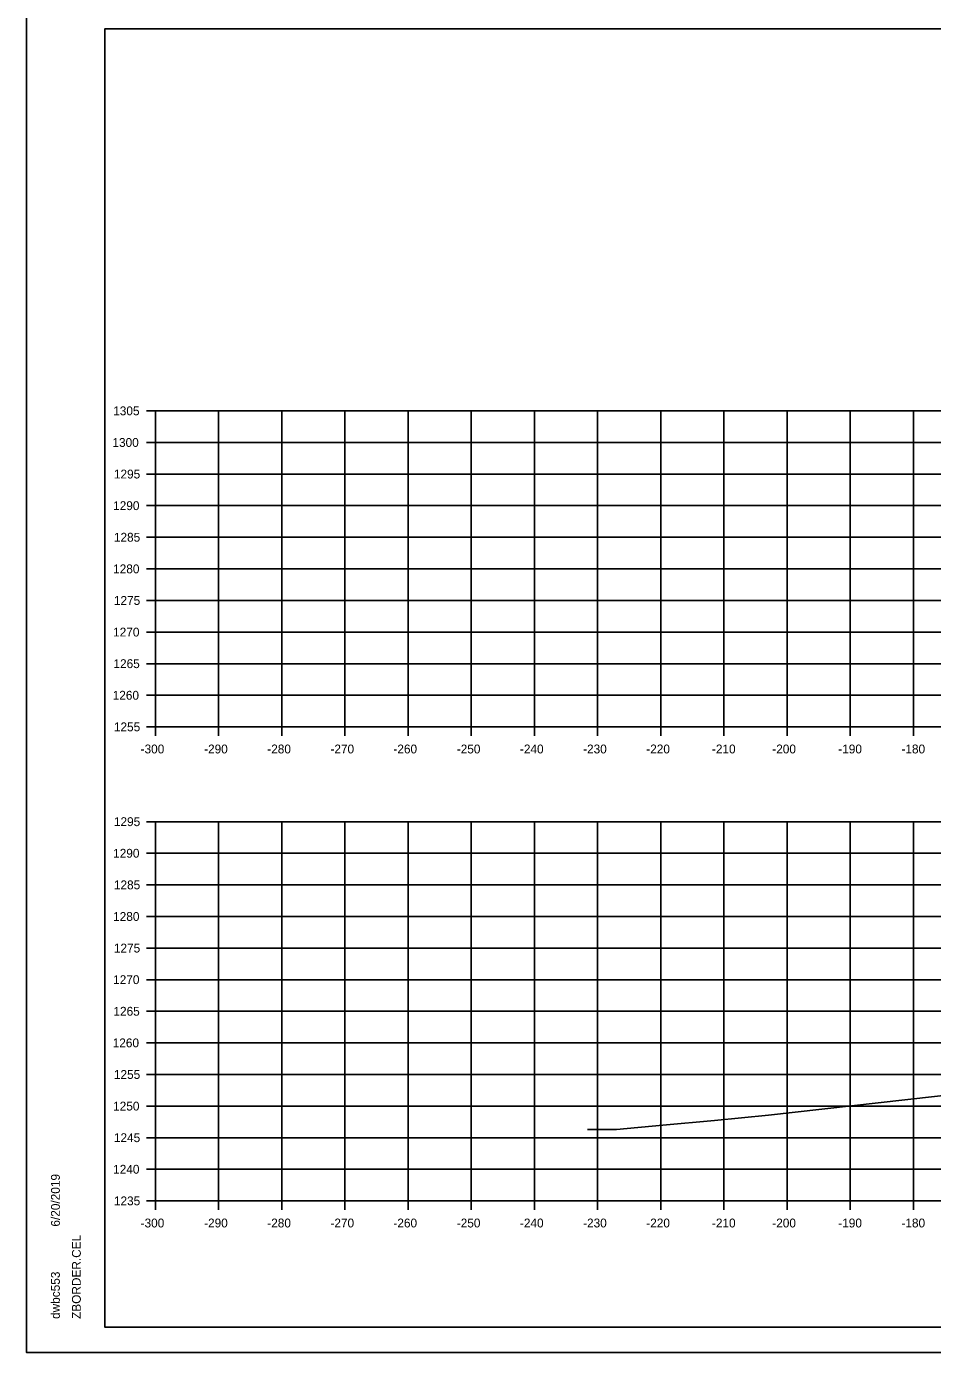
# Model space of a CAD drawing. Extents: x -70 to 701944, y -4 to 666871.
# Drawn here: x 677954.4 to 678097.8, y 651964.2 to 652174 of the extents above; entities that cross this region are included whole.
import ezdxf

# ---------------------------------------------------------------- set-up
doc = ezdxf.new("R2010")
doc.units = 0
for name, color, linetype in [('R_Axis', 7, 'Continuous'), ('R_Axis Annot', 7, 'Continuous'), ('R_Border', 7, 'Continuous'), ('R_Exist Surface', 7, 'Continuous'), ('R_Grid', 7, 'Continuous'), ('R_No Plot', 7, 'Continuous')]:
    doc.layers.add(name, color=color, linetype=linetype)

msp = doc.modelspace()

# ---------------------------------------------------------------- linework, layer by layer
at = {"layer": 'R_Axis'}
for p, q in [((677973.42, 652113.16), (677974.82, 652113.16)), ((677974.82, 652063.16), (677974.82, 652113.16)), ((677973.42, 652108.16), (677974.82, 652108.16)), ((677973.42, 652103.16), (677974.82, 652103.16)), ((677973.42, 652098.16), (677974.82, 652098.16)), ((677973.42, 652093.16), (677974.82, 652093.16)), ((677973.42, 652088.16), (677974.82, 652088.16)), ((677973.42, 652083.16), (677974.82, 652083.16)), ((677973.42, 652078.16), (677974.82, 652078.16)), ((677973.42, 652073.16), (677974.82, 652073.16)), ((677973.42, 652068.16), (677974.82, 652068.16)), ((677973.42, 652063.16), (677974.82, 652063.16)), ((677974.82, 652063.16), (678274.82, 652063.16)), ((677974.82, 652061.76), (677974.82, 652063.16)), ((677984.82, 652061.76), (677984.82, 652063.16)), ((677994.82, 652061.76), (677994.82, 652063.16)), ((678004.82, 652061.76), (678004.82, 652063.16)), ((678014.82, 652061.76), (678014.82, 652063.16)), ((678024.82, 652061.76), (678024.82, 652063.16)), ((678034.82, 652061.76), (678034.82, 652063.16)), ((678044.82, 652061.76), (678044.82, 652063.16)), ((678054.82, 652061.76), (678054.82, 652063.16)), ((678064.82, 652061.76), (678064.82, 652063.16)), ((678074.82, 652061.76), (678074.82, 652063.16)), ((678084.82, 652061.76), (678084.82, 652063.16)), ((678094.82, 652061.76), (678094.82, 652063.16)), ((677973.42, 652048.16), (677974.82, 652048.16)), ((677974.82, 651988.16), (677974.82, 652048.16)), ((677973.42, 652043.16), (677974.82, 652043.16)), ((677973.42, 652038.16), (677974.82, 652038.16)), ((677973.42, 652033.16), (677974.82, 652033.16)), ((677973.42, 652028.16), (677974.82, 652028.16)), ((677973.42, 652023.16), (677974.82, 652023.16)), ((677973.42, 652018.16), (677974.82, 652018.16)), ((677973.42, 652013.16), (677974.82, 652013.16)), ((677973.42, 652008.16), (677974.82, 652008.16)), ((677973.42, 652003.16), (677974.82, 652003.16)), ((677973.42, 651998.16), (677974.82, 651998.16)), ((677973.42, 651993.16), (677974.82, 651993.16)), ((677973.42, 651988.16), (677974.82, 651988.16)), ((677974.82, 651988.16), (678274.82, 651988.16)), ((677974.82, 651986.76), (677974.82, 651988.16)), ((677984.82, 651986.76), (677984.82, 651988.16)), ((677994.82, 651986.76), (677994.82, 651988.16)), ((678004.82, 651986.76), (678004.82, 651988.16)), ((678014.82, 651986.76), (678014.82, 651988.16)), ((678024.82, 651986.76), (678024.82, 651988.16)), ((678034.82, 651986.76), (678034.82, 651988.16)), ((678044.82, 651986.76), (678044.82, 651988.16)), ((678054.82, 651986.76), (678054.82, 651988.16)), ((678064.82, 651986.76), (678064.82, 651988.16)), ((678074.82, 651986.76), (678074.82, 651988.16)), ((678084.82, 651986.76), (678084.82, 651988.16)), ((678094.82, 651986.76), (678094.82, 651988.16))]:
    msp.add_line(p, q, dxfattribs=at)
at = {"layer": 'R_Border'}
for p, q in [((677966.82, 652173.62), (678283, 652173.62)), ((677966.82, 651968.16), (677966.82, 652173.62)), ((677966.82, 651968.16), (677966.82, 651968.16)), ((678283, 651968.16), (677966.82, 651968.16))]:
    msp.add_line(p, q, dxfattribs=at)
at = {"layer": 'R_Exist Surface'}
msp.add_lwpolyline([(678043.25, 651999.43), (678047.84, 651999.48), (678055.13, 652000.14), (678063.35, 652000.88), (678071.87, 652001.72), (678102.38, 652005.17), (678112.91, 652006.56), (678149.05, 652011.19), (678177.57, 652014.33), (678183.67, 652014.97), (678207.12, 652018.35), (678208.81, 652018.61), (678211.27, 652019.03), (678240.84, 652024.16), (678268.85, 652029.73), (678272.02, 652030.34), (678272.79, 652030.49), (678274.82, 652030.92)], dxfattribs=at)
at = {"layer": 'R_Grid'}
for p, q in [((677974.82, 652113.16), (678274.82, 652113.16)), ((677974.82, 652063.16), (677974.82, 652113.16)), ((677984.82, 652063.16), (677984.82, 652113.16)), ((677994.82, 652063.16), (677994.82, 652113.16)), ((678004.82, 652063.16), (678004.82, 652113.16)), ((678014.82, 652063.16), (678014.82, 652113.16)), ((678024.82, 652063.16), (678024.82, 652113.16)), ((678034.82, 652063.16), (678034.82, 652113.16)), ((678044.82, 652063.16), (678044.82, 652113.16)), ((678054.82, 652063.16), (678054.82, 652113.16)), ((678064.82, 652063.16), (678064.82, 652113.16)), ((678074.82, 652063.16), (678074.82, 652113.16)), ((678084.82, 652063.16), (678084.82, 652113.16)), ((678094.82, 652063.16), (678094.82, 652113.16)), ((677974.82, 652108.16), (678274.82, 652108.16)), ((677974.82, 652103.16), (678274.82, 652103.16)), ((677974.82, 652098.16), (678274.82, 652098.16)), ((677974.82, 652093.16), (678274.82, 652093.16)), ((677974.82, 652088.16), (678274.82, 652088.16)), ((677974.82, 652083.16), (678274.82, 652083.16)), ((677974.82, 652078.16), (678274.82, 652078.16)), ((677974.82, 652073.16), (678274.82, 652073.16)), ((677974.82, 652068.16), (678274.82, 652068.16)), ((677974.82, 652063.16), (678274.82, 652063.16)), ((677974.82, 652048.16), (678274.82, 652048.16)), ((677974.82, 651988.16), (677974.82, 652048.16)), ((677984.82, 651988.16), (677984.82, 652048.16)), ((677994.82, 651988.16), (677994.82, 652048.16)), ((678004.82, 651988.16), (678004.82, 652048.16)), ((678014.82, 651988.16), (678014.82, 652048.16)), ((678024.82, 651988.16), (678024.82, 652048.16)), ((678034.82, 651988.16), (678034.82, 652048.16)), ((678044.82, 651988.16), (678044.82, 652048.16)), ((678054.82, 651988.16), (678054.82, 652048.16)), ((678064.82, 651988.16), (678064.82, 652048.16)), ((678074.82, 651988.16), (678074.82, 652048.16)), ((678084.82, 651988.16), (678084.82, 652048.16)), ((678094.82, 651988.16), (678094.82, 652048.16)), ((677974.82, 652043.16), (678274.82, 652043.16)), ((677974.82, 652038.16), (678274.82, 652038.16)), ((677974.82, 652033.16), (678274.82, 652033.16)), ((677974.82, 652028.16), (678274.82, 652028.16)), ((677974.82, 652023.16), (678274.82, 652023.16)), ((677974.82, 652018.16), (678274.82, 652018.16)), ((677974.82, 652013.16), (678274.82, 652013.16)), ((677974.82, 652008.16), (678274.82, 652008.16)), ((677974.82, 652003.16), (678274.82, 652003.16)), ((677974.82, 651998.16), (678274.82, 651998.16)), ((677974.82, 651993.16), (678274.82, 651993.16)), ((677974.82, 651988.16), (678274.82, 651988.16))]:
    msp.add_line(p, q, dxfattribs=at)
at = {"layer": 'R_No Plot'}
msp.add_line((677954.42, 651964.18), (678287.75, 651964.18), dxfattribs=at)
for points in [[(677954.41, 652177.51), (678287.75, 652177.51), (678287.75, 651964.18), (677954.41, 651964.18)], [(678200.74, 652173.62), (678200.74, 652163.74), (678236.47, 652163.74), (678236.47, 652160.82), (678259.67, 652160.82), (678259.67, 652136.49), (678283, 652136.49), (678283, 651968.16), (677966.82, 651968.16), (677966.82, 652173.62)]]:
    msp.add_lwpolyline(points, close=True, dxfattribs=at)

# ---------------------------------------------------------------- texts
at = {"layer": 'R_Axis Annot'}
for s, p in [('1305', (677968.14, 652112.46)), ('1300', (677968.02, 652107.46)), ('1295', (677968.25, 652102.46)), ('1290', (677968.13, 652097.46)), ('1285', (677968.25, 652092.46)), ('1280', (677968.13, 652087.46)), ('1275', (677968.25, 652082.46)), ('1270', (677968.13, 652077.46)), ('1265', (677968.18, 652072.46)), ('1260', (677968.06, 652067.46)), ('1255', (677968.25, 652062.46)), ('-300', (677972.48, 652058.96)), ('-290', (677982.53, 652058.96)), ('-280', (677992.53, 652058.96)), ('-270', (678002.53, 652058.96)), ('-260', (678012.5, 652058.96)), ('-250', (678022.53, 652058.96)), ('-240', (678032.53, 652058.96)), ('-230', (678042.53, 652058.96)), ('-220', (678052.53, 652058.96)), ('-210', (678062.93, 652058.96)), ('-200', (678072.48, 652058.96)), ('-190', (678082.93, 652058.96)), ('-180', (678092.93, 652058.96)), ('1295', (677968.25, 652047.46)), ('1290', (677968.13, 652042.46)), ('1285', (677968.25, 652037.46)), ('1280', (677968.13, 652032.46)), ('1275', (677968.25, 652027.46)), ('1270', (677968.13, 652022.46)), ('1265', (677968.18, 652017.46)), ('1260', (677968.06, 652012.46)), ('1255', (677968.25, 652007.46)), ('1250', (677968.13, 652002.46)), ('1245', (677968.25, 651997.46)), ('1240', (677968.13, 651992.46)), ('1235', (677968.25, 651987.46)), ('-300', (677972.48, 651983.96)), ('-290', (677982.53, 651983.96)), ('-280', (677992.53, 651983.96)), ('-270', (678002.53, 651983.96)), ('-260', (678012.5, 651983.96)), ('-250', (678022.53, 651983.96)), ('-240', (678032.53, 651983.96)), ('-230', (678042.53, 651983.96)), ('-220', (678052.53, 651983.96)), ('-210', (678062.93, 651983.96)), ('-200', (678072.48, 651983.96)), ('-190', (678082.93, 651983.96)), ('-180', (678092.93, 651983.96))]:
    msp.add_text(s, height=1.4, dxfattribs=at).set_placement(p)
at = {"layer": 'R_Border'}
for s, p in [('6/20/2019', (677959.69, 651984.09)), ('ZBORDER.CEL', (677963.01, 651969.48)), ('dwbc553', (677959.69, 651969.48))]:
    msp.add_text(s, height=1.4, rotation=90, dxfattribs=at).set_placement(p)

doc.saveas('drawing.dxf')
